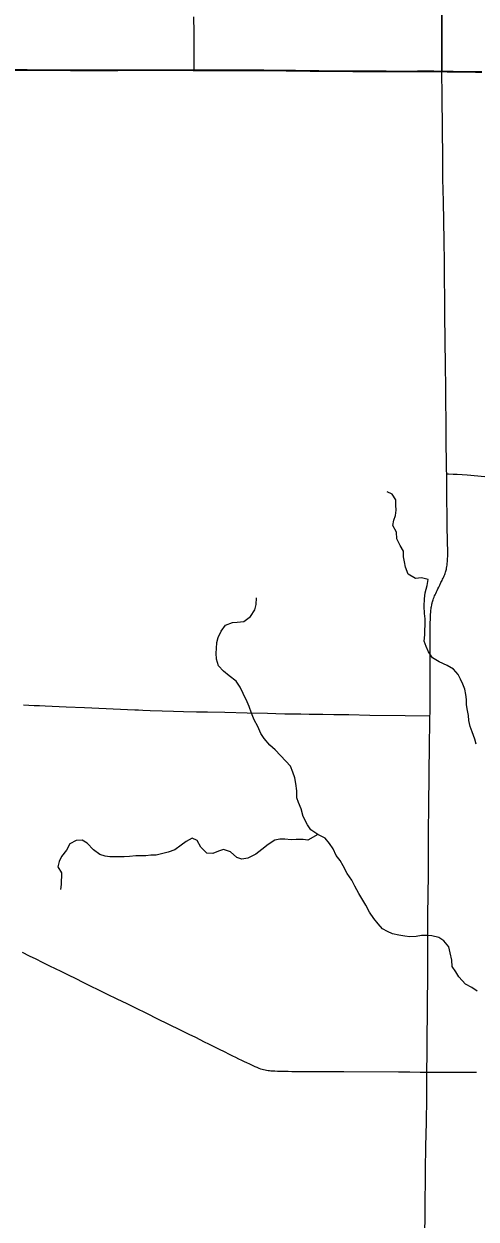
# Model space of a CAD drawing. Extents: x -87 to 2145, y -2128 to 440.
# Drawn here: x 902.235 to 903.146, y 241.468 to 243.878 of the extents above; entities that cross this region are included whole.
import ezdxf

# ---------------------------------------------------------------- set-up
doc = ezdxf.new("R2010")
doc.units = 0
for name, color, linetype in [('GM_X_County_Road', 7, 'Continuous'), ('GM_X_Minor_River', 7, 'Continuous'), ('GM_X_Township_Road', 7, 'Continuous'), ('GM_X_Township_Text', 7, 'Continuous'), ('SH_Cut_Line', 7, 'Continuous')]:
    doc.layers.add(name, color=color, linetype=linetype)

msp = doc.modelspace()

# ---------------------------------------------------------------- linework, layer by layer
at = {"layer": 'GM_X_County_Road'}
for points in [[(902.0763, 243.785), (902.0793, 243.785), (902.0948, 243.785), (902.1141, 243.7849), (902.1415, 243.7849), (902.1576, 243.785), (902.1893, 243.7849), (902.2421, 243.7848), (902.2979, 243.7846), (902.3291, 243.7845), (902.3502, 243.7844), (902.39, 243.7843), (902.4105, 243.7842), (902.4248, 243.7843), (902.4627, 243.7846), (902.5248, 243.7847), (902.5472, 243.7846), (902.5764, 243.7843), (902.5786, 243.7843)], [(902.5786, 243.7843), (902.5969, 243.7844), (902.6137, 243.7844), (902.6404, 243.7843), (902.6702, 243.7844), (902.6888, 243.7842), (902.7, 243.7842), (902.7186, 243.7841), (902.7335, 243.784), (902.7634, 243.7837), (902.7826, 243.7836), (902.8118, 243.7832), (902.8298, 243.783), (902.8733, 243.7826), (902.8982, 243.7825), (902.9106, 243.7824), (902.9411, 243.7824), (902.9653, 243.7823), (902.9988, 243.7819), (903.01, 243.7819), (903.0286, 243.782), (903.0435, 243.7821), (903.0615, 243.7821), (903.0775, 243.7819)], [(903.0775, 243.7819), (903.0876, 243.7817), (903.1, 243.7815), (903.1286, 243.7813), (903.1447, 243.7811), (903.1578, 243.781)], [(902.232, 242.006), (902.2462, 241.999), (902.2595, 241.9925), (902.2721, 241.9862), (902.2871, 241.9789), (902.3099, 241.9677), (902.3257, 241.9598), (902.3383, 241.9535), (902.3557, 241.9449), (902.3703, 241.9378), (902.384, 241.9311), (902.4031, 241.9218), (902.4226, 241.9124), (902.4426, 241.9025), (902.4604, 241.8939), (902.4821, 241.8831), (902.5048, 241.8719), (902.5251, 241.862), (902.5517, 241.8488), (902.5676, 241.841), (902.5808, 241.8345), (902.5898, 241.8301), (902.5987, 241.8256), (902.6071, 241.8214), (902.6165, 241.8168), (902.6274, 241.8114), (902.6404, 241.8049), (902.6476, 241.8013), (902.6554, 241.7974), (902.6615, 241.7943), (902.6678, 241.7912), (902.674, 241.7882), (902.6791, 241.7858), (902.6839, 241.7835), (902.6897, 241.7808), (902.6954, 241.7781), (902.7008, 241.7757), (902.7048, 241.774), (902.7087, 241.7724), (902.712, 241.7712), (902.7152, 241.7703), (902.718, 241.7695), (902.7211, 241.7688), (902.7239, 241.7683), (902.7272, 241.7678), (902.7298, 241.7675), (902.7325, 241.7672), (902.7354, 241.767), (902.7406, 241.7667), (902.7464, 241.7665), (902.7519, 241.7663), (902.7581, 241.7661), (902.7629, 241.7661), (902.768, 241.766), (902.775, 241.7659), (902.8083, 241.7659), (902.8459, 241.7656), (902.88, 241.7654), (902.9898, 241.765), (903.0127, 241.7647), (903.0333, 241.7645), (903.0473, 241.7645)], [(903.0473, 241.7645), (903.0725, 241.7645), (903.1118, 241.764), (903.147, 241.764)]]:
    msp.add_lwpolyline(points, dxfattribs=at)
at = {"layer": 'GM_X_Minor_River'}
for points in [[(903.1268, 242.5048), (903.1266, 242.5158), (903.1253, 242.5257), (903.1233, 242.5367), (903.1197, 242.5466), (903.1146, 242.5566), (903.1098, 242.5662), (903.1009, 242.577), (903.0881, 242.5842), (903.0719, 242.5918), (903.0584, 242.5997), (903.0503, 242.612), (903.0456, 242.6224), (903.0416, 242.6335), (903.043, 242.6463), (903.0429, 242.6557), (903.0439, 242.6656), (903.0438, 242.6784), (903.0425, 242.6894), (903.0417, 242.7038), (903.042, 242.7186), (903.0434, 242.7311), (903.0475, 242.7457), (903.0497, 242.7581), (903.0365, 242.7611), (903.0239, 242.7596), (903.0092, 242.7687), (903.0038, 242.7828), (903.0021, 242.7931), (902.9997, 242.8037), (903.0003, 242.8147), (902.9933, 242.8262), (902.9868, 242.84), (902.9859, 242.8529), (902.9782, 242.8664), (902.9808, 242.8773), (902.9836, 242.8867), (902.985, 242.8973), (902.9845, 242.9075), (902.9843, 242.9181), (902.9774, 242.93), (902.9672, 242.9348)], [(903.1482, 241.9276), (903.1373, 241.9351), (903.1249, 241.9419), (903.1115, 241.9566), (903.1052, 241.9663), (903.0979, 241.9774), (903.097, 241.9903), (903.0939, 242.0048), (903.0911, 242.017), (903.0811, 242.029), (903.071, 242.0357), (903.0569, 242.0391), (903.047, 242.0398), (903.036, 242.0401), (903.0257, 242.0377), (903.0127, 242.0373), (903.0028, 242.0383), (902.9907, 242.0402), (902.9778, 242.0432), (902.968, 242.0476), (902.9574, 242.0536), (902.9489, 242.0636), (902.94, 242.0741), (902.9315, 242.0868), (902.9238, 242.101), (902.918, 242.111), (902.9099, 242.1248), (902.9022, 242.139), (902.896, 242.1513), (902.8868, 242.1652), (902.8787, 242.1802), (902.8721, 242.1913), (902.8643, 242.201), (902.8585, 242.2144), (902.8512, 242.2255), (902.8419, 242.2364), (902.8276, 242.2432), (902.8133, 242.2526), (902.8063, 242.263), (902.7979, 242.2795), (902.7941, 242.2951), (902.7886, 242.3081), (902.785, 242.3177), (902.785, 242.3317), (902.7834, 242.3461), (902.781, 242.3575), (902.7774, 242.3689), (902.7724, 242.3812), (902.7631, 242.3913), (902.7519, 242.4029), (902.7415, 242.4142), (902.7306, 242.4239), (902.7195, 242.4374), (902.7129, 242.4474), (902.7063, 242.4612), (902.6994, 242.475), (902.694, 242.488), (902.6889, 242.5014), (902.6854, 242.5113), (902.6773, 242.5278), (902.6712, 242.5404), (902.663, 242.5527), (902.6488, 242.5637), (902.6372, 242.5731), (902.6275, 242.5839), (902.6233, 242.5969), (902.6228, 242.609), (902.623, 242.6184), (902.624, 242.6309), (902.6269, 242.6406), (902.6329, 242.6537), (902.6412, 242.6656), (902.6554, 242.6713), (902.6649, 242.6718), (902.6787, 242.6733), (902.6919, 242.6832), (902.7002, 242.6966), (902.7034, 242.7071), (902.7041, 242.721)], [(903.1463, 242.426), (903.1435, 242.4359), (903.1385, 242.4508), (903.1342, 242.4615), (903.1314, 242.4733), (903.1308, 242.4835), (903.1288, 242.4938), (903.1268, 242.5048)], [(902.8271, 242.2435), (902.8075, 242.2324), (902.798, 242.2334), (902.7839, 242.2334), (902.7736, 242.2325), (902.7607, 242.234), (902.7508, 242.2343), (902.7408, 242.2319), (902.7273, 242.2236), (902.7149, 242.213), (902.7025, 242.2038), (902.6863, 242.196), (902.6741, 242.1936), (902.6643, 242.1973), (902.6512, 242.2083), (902.6372, 242.2136), (902.6276, 242.21), (902.616, 242.205), (902.6039, 242.2061), (902.5919, 242.2178), (902.5846, 242.2316), (902.5744, 242.236), (902.5625, 242.2292), (902.552, 242.2219), (902.5393, 242.2128), (902.5262, 242.2082), (902.5155, 242.2051), (902.5017, 242.2021), (902.491, 242.2016), (902.4811, 242.2004), (902.4712, 242.2003), (902.4609, 242.2005), (902.4483, 242.1994), (902.4372, 242.1985), (902.4208, 242.1982), (902.4087, 242.1985), (902.3988, 242.1999), (902.3886, 242.2032), (902.3754, 242.2127), (902.3628, 242.2258), (902.353, 242.2318), (902.3408, 242.2313), (902.3281, 242.2249), (902.3213, 242.2118), (902.3108, 242.1993), (902.3063, 242.1892), (902.3034, 242.1783), (902.3108, 242.166), (902.3103, 242.1425), (902.3093, 242.1327)]]:
    msp.add_lwpolyline(points, dxfattribs=at)
at = {"layer": 'GM_X_Township_Road'}
for points in [[(902.5786, 243.7843), (902.5785, 243.7905), (902.5783, 243.8073), (902.5784, 243.8452), (902.5783, 243.8607), (902.5779, 243.8924)], [(903.087, 242.971), (903.0869, 242.9781), (903.0861, 243.0488), (903.085, 243.1457), (903.0846, 243.1887), (903.0834, 243.2917), (903.0823, 243.3977), (903.0819, 243.4408), (903.0804, 243.5203), (903.0794, 243.5658), (903.0791, 243.6085), (903.0787, 243.6658), (903.078, 243.7324), (903.0775, 243.7819)], [(903.0533, 242.4825), (903.0534, 242.4872), (903.0535, 242.507), (903.0534, 242.5654), (903.054, 242.6418), (903.0539, 242.6609), (903.054, 242.6673), (903.054, 242.6719), (903.0541, 242.6765), (903.0542, 242.6802), (903.0544, 242.6839), (903.0546, 242.6879), (903.0548, 242.6914), (903.0553, 242.696), (903.0556, 242.6987), (903.0559, 242.701), (903.0563, 242.7035), (903.0568, 242.7059), (903.0572, 242.7079), (903.0576, 242.7098), (903.058, 242.7112), (903.0585, 242.7129), (903.0591, 242.7149), (903.0599, 242.7171), (903.0607, 242.7194), (903.0616, 242.7219), (903.0627, 242.7246), (903.0636, 242.7267), (903.0648, 242.7293), (903.0663, 242.7327), (903.0675, 242.7355), (903.0692, 242.7389), (903.071, 242.7425), (903.073, 242.7466), (903.0755, 242.7514), (903.0776, 242.7557), (903.0788, 242.7582), (903.0798, 242.7603), (903.0809, 242.7629), (903.082, 242.7654), (903.083, 242.768), (903.0837, 242.77), (903.0845, 242.7724), (903.0852, 242.7745), (903.0858, 242.7766), (903.0863, 242.7788), (903.0868, 242.7809), (903.0874, 242.7841), (903.0878, 242.7869), (903.0882, 242.7904), (903.0885, 242.7934), (903.0887, 242.7965), (903.0889, 242.7997), (903.089, 242.8051), (903.0891, 242.8103), (903.089, 242.8161), (903.089, 242.8211), (903.0888, 242.827), (903.0881, 242.8735), (903.0874, 242.9328), (903.087, 242.971)], [(903.087, 242.971), (903.0909, 242.9709), (903.1, 242.9705), (903.1078, 242.97), (903.1284, 242.9686), (903.1639, 242.9658)], [(902.2347, 242.5048), (902.2453, 242.5043), (902.2562, 242.5038), (902.2665, 242.5034), (902.2781, 242.5029), (902.3207, 242.501), (902.3571, 242.4994), (902.4587, 242.495), (902.4661, 242.4947), (902.4747, 242.4943), (902.4896, 242.4938), (902.5138, 242.4929), (902.5365, 242.4923), (902.5568, 242.4917), (902.5828, 242.4911), (902.605, 242.4907), (902.6403, 242.4901), (902.6852, 242.489), (902.7261, 242.4879), (902.743, 242.4874), (902.7612, 242.4871), (902.7774, 242.4869), (902.793, 242.4867), (902.8102, 242.4864), (902.8373, 242.4861), (902.8597, 242.4858), (902.8899, 242.4853), (902.932, 242.4845), (903.0032, 242.4832), (903.0533, 242.4825)], [(903.0473, 241.7645), (903.0476, 241.8028), (903.0479, 241.8407), (903.0483, 241.8767), (903.0482, 241.9022), (903.0485, 241.9196), (903.0487, 241.9401), (903.0489, 241.9519), (903.049, 241.968), (903.0491, 241.9872), (903.049, 242.0133), (903.0491, 242.0301), (903.0492, 242.0841), (903.0494, 242.1188), (903.0502, 242.1659), (903.05, 242.2077), (903.0503, 242.2499), (903.0509, 242.3004), (903.0518, 242.3648), (903.0522, 242.4258), (903.053, 242.4676), (903.0533, 242.4825)], [(903.0399, 241.2686), (903.0416, 241.3634), (903.0427, 241.4305), (903.0434, 241.4827), (903.0443, 241.5673), (903.0452, 241.6144), (903.0461, 241.6635), (903.0467, 241.7116), (903.0473, 241.7645)]]:
    msp.add_lwpolyline(points, dxfattribs=at)
at = {"layer": 'GM_X_Township_Text'}
for points in [[(902.1891, 243.7854), (902.2419, 243.7854), (902.2976, 243.7851), (902.3288, 243.785), (902.35, 243.7849), (902.3897, 243.7849), (902.4103, 243.7847), (902.4246, 243.7848), (902.4624, 243.7852), (902.5246, 243.7852), (902.5469, 243.7851), (902.5761, 243.7848), (902.5783, 243.7848), (902.5967, 243.7849), (902.6134, 243.7849), (902.6401, 243.7849), (902.6699, 243.7849), (902.6886, 243.7848), (902.6998, 243.7847), (902.7184, 243.7847), (902.7333, 243.7845), (902.7631, 243.7842), (902.7824, 243.7841), (902.8116, 243.7838), (902.8296, 243.7836), (902.8731, 243.7831), (902.8979, 243.783), (902.9104, 243.783), (902.9408, 243.7829), (902.965, 243.7829), (902.9986, 243.7824), (903.0098, 243.7824), (903.0284, 243.7826), (903.0433, 243.7826), (903.0613, 243.7826), (903.0773, 243.7824), (903.0769, 244.5146)], [(903.0769, 244.5146), (903.0773, 243.7824), (903.0874, 243.7823), (903.0998, 243.7821), (903.1284, 243.7818), (903.1445, 243.7817), (903.1576, 243.7816)], [(903.1576, 243.7816), (903.1445, 243.7817), (903.1284, 243.7818), (903.0998, 243.7821), (903.0874, 243.7823), (903.0773, 243.7824), (903.0613, 243.7826), (903.0433, 243.7826), (903.0284, 243.7826), (903.0098, 243.7824), (902.9986, 243.7824), (902.965, 243.7829), (902.9408, 243.7829), (902.9104, 243.783), (902.8979, 243.783), (902.8731, 243.7831), (902.8296, 243.7836), (902.8116, 243.7838), (902.7824, 243.7841), (902.7631, 243.7842), (902.7333, 243.7845), (902.7184, 243.7847), (902.6998, 243.7847), (902.6886, 243.7848), (902.6699, 243.7849), (902.6401, 243.7849), (902.6134, 243.7849), (902.5967, 243.7849), (902.5783, 243.7848), (902.5761, 243.7848), (902.5469, 243.7851), (902.5246, 243.7852), (902.4624, 243.7852), (902.4246, 243.7848), (902.4103, 243.7847), (902.3897, 243.7849), (902.35, 243.7849), (902.3288, 243.785), (902.2976, 243.7851), (902.2419, 243.7854), (902.1891, 243.7854)]]:
    msp.add_lwpolyline(points, dxfattribs=at)
at = {"layer": 'SH_Cut_Line'}
for points in [[(902.1891, 243.7854), (902.2419, 243.7854), (902.2976, 243.7851), (902.3288, 243.785), (902.35, 243.7849), (902.3897, 243.7849), (902.4103, 243.7847), (902.4246, 243.7848), (902.4624, 243.7852), (902.5246, 243.7852), (902.5469, 243.7851), (902.5761, 243.7848), (902.5783, 243.7848), (902.5967, 243.7849), (902.6134, 243.7849), (902.6401, 243.7849), (902.6699, 243.7849), (902.6886, 243.7848), (902.6998, 243.7847), (902.7184, 243.7847), (902.7333, 243.7845), (902.7631, 243.7842), (902.7824, 243.7841), (902.8116, 243.7838), (902.8296, 243.7836), (902.8731, 243.7831), (902.8979, 243.783), (902.9104, 243.783), (902.9408, 243.7829), (902.965, 243.7829), (902.9986, 243.7824), (903.0098, 243.7824), (903.0284, 243.7826), (903.0433, 243.7826), (903.0613, 243.7826), (903.0773, 243.7824), (903.0874, 243.7823), (903.0998, 243.7821), (903.1284, 243.7818), (903.1445, 243.7817), (903.1576, 243.7816)], [(903.1576, 243.7816), (903.1445, 243.7817), (903.1284, 243.7818), (903.0998, 243.7821), (903.0874, 243.7823), (903.0773, 243.7824), (903.0613, 243.7826), (903.0433, 243.7826), (903.0284, 243.7826), (903.0098, 243.7824), (902.9986, 243.7824), (902.965, 243.7829), (902.9408, 243.7829), (902.9104, 243.783), (902.8979, 243.783), (902.8731, 243.7831), (902.8296, 243.7836), (902.8116, 243.7838), (902.7824, 243.7841), (902.7631, 243.7842), (902.7333, 243.7845), (902.7184, 243.7847), (902.6998, 243.7847), (902.6886, 243.7848), (902.6699, 243.7849), (902.6401, 243.7849), (902.6134, 243.7849), (902.5967, 243.7849), (902.5783, 243.7848), (902.5761, 243.7848), (902.5469, 243.7851), (902.5246, 243.7852), (902.4624, 243.7852), (902.4246, 243.7848), (902.4103, 243.7847), (902.3897, 243.7849), (902.35, 243.7849), (902.3288, 243.785), (902.2976, 243.7851), (902.2419, 243.7854), (902.1891, 243.7854)]]:
    msp.add_lwpolyline(points, dxfattribs=at)

doc.saveas('drawing.dxf')
